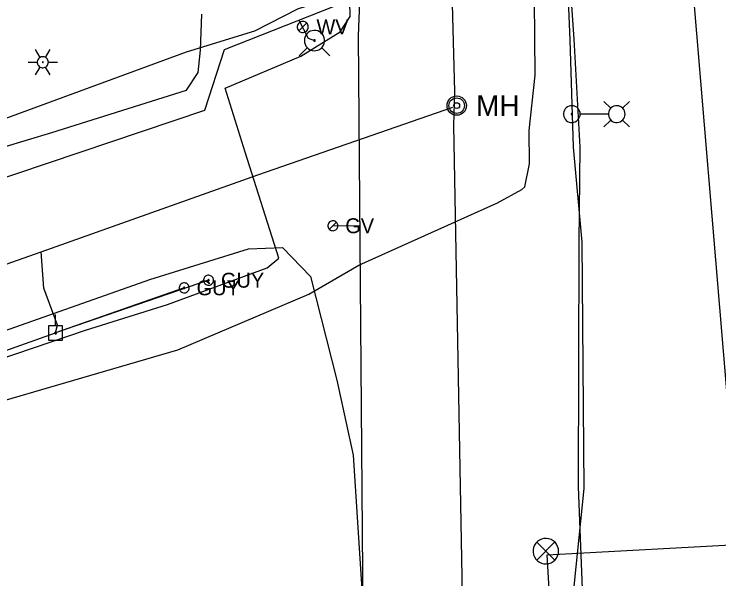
# Model space of a CAD drawing. Extents: x 596028 to 606371, y 330010 to 403088.
# Drawn here: x 604758.9 to 604941.1, y 333688.9 to 333834.7 of the extents above; entities that cross this region are included whole.
import ezdxf

# ---------------------------------------------------------------- set-up
doc = ezdxf.new("R2010")
doc.units = 0
for name, color, linetype in [('Default', 7, 'Continuous'), ('E_FTMS_Conduit', 7, 'Continuous'), ('E_LTG', 7, 'Continuous'), ('E_LTG_CID', 7, 'Continuous'), ('E_UTL_E', 7, 'Continuous'), ('E_UTL_E_UG', 7, 'Continuous'), ('E_UTL_EGuyWire', 7, 'Continuous'), ('E_UTL_EPowerPole', 7, 'Continuous'), ('E_UTL_FO_UG_QWEST', 7, 'Continuous'), ('E_UTL_G', 7, 'Continuous'), ('E_UTL_G_UG', 7, 'Continuous'), ('E_UTL_Overhead', 7, 'Continuous'), ('E_UTL_SAN_UG_MMSD', 7, 'Continuous'), ('E_UTL_T_UG', 7, 'Continuous'), ('E_UTL_W', 7, 'Continuous'), ('E_UTL_W_UG', 7, 'Continuous'), ('E_UTL_WHydrant', 7, 'Continuous')]:
    doc.layers.add(name, color=color, linetype=linetype)

# ---------------------------------------------------------------- blocks, each defined once
blk = doc.blocks.new('MH')
at = {"layer": 'Default'}
for radius in [15.2, 12.2, 4.57]:
    blk.add_circle((0, 0), radius, dxfattribs=at)
blk.add_text('MH', height=32.92, dxfattribs=at).set_placement((30.5, -16.5))

msp = doc.modelspace()

# ---------------------------------------------------------------- linework, layer by layer
at = {"layer": 'E_FTMS_Conduit'}
msp.add_lwpolyline([(604896.64, 333466.11), (604897.17, 333555.99), (604901.76, 333584.15), (604905.09, 333639.3), (604905.9, 333684.1), (604904.77, 333712.67), (604904.93, 333775.72), (604905.22, 333800.4), (604903.67, 333828.24), (604898.91, 333896.44), (604894.79, 333935.39), (604893.25, 333968.09), (604888.86, 334043.3), (604889.85, 334080.96), (604885.17, 334157.03), (604884.79, 334195.8)], dxfattribs=at)
at = {"layer": 'E_LTG'}
for points in [[(604765.66, 333823.55), (604764.47, 333825.61)], [(604767.09, 333823.55), (604768.28, 333825.61)], [(604767.8, 333822.32), (604767.78, 333822.59), (604767.7, 333822.85), (604767.58, 333823.09), (604767.41, 333823.3), (604767.2, 333823.48), (604766.97, 333823.61), (604766.71, 333823.7), (604766.44, 333823.74), (604766.17, 333823.73), (604765.91, 333823.67), (604765.66, 333823.55), (604765.44, 333823.39), (604765.25, 333823.2), (604765.1, 333822.97), (604765, 333822.72), (604764.95, 333822.45), (604764.95, 333822.18), (604765, 333821.91), (604765.1, 333821.66), (604765.25, 333821.43), (604765.44, 333821.24), (604765.66, 333821.08), (604765.91, 333820.96), (604766.17, 333820.9), (604766.44, 333820.89), (604766.71, 333820.93), (604766.97, 333821.02), (604767.2, 333821.15), (604767.41, 333821.33), (604767.58, 333821.54), (604767.7, 333821.78), (604767.78, 333822.04), (604767.8, 333822.32)], [(604767.8, 333822.32), (604767.78, 333822.59), (604767.7, 333822.85), (604767.58, 333823.09), (604767.41, 333823.3), (604767.2, 333823.48), (604766.97, 333823.61), (604766.71, 333823.7), (604766.44, 333823.74), (604766.17, 333823.73), (604765.91, 333823.67), (604765.66, 333823.55), (604765.44, 333823.39), (604765.25, 333823.2), (604765.1, 333822.97), (604765, 333822.72), (604764.95, 333822.45), (604764.95, 333822.18), (604765, 333821.91), (604765.1, 333821.66), (604765.25, 333821.43), (604765.44, 333821.24), (604765.66, 333821.08), (604765.91, 333820.96), (604766.17, 333820.9), (604766.44, 333820.89), (604766.71, 333820.93), (604766.97, 333821.02), (604767.2, 333821.15), (604767.41, 333821.33), (604767.58, 333821.54), (604767.7, 333821.78), (604767.78, 333822.04), (604767.8, 333822.32)], [(604767.8, 333822.32), (604767.78, 333822.59), (604767.7, 333822.85), (604767.58, 333823.09), (604767.41, 333823.3), (604767.2, 333823.48), (604766.97, 333823.61), (604766.71, 333823.7), (604766.44, 333823.74), (604766.17, 333823.73), (604765.91, 333823.67), (604765.66, 333823.55), (604765.44, 333823.39), (604765.25, 333823.2), (604765.1, 333822.97), (604765, 333822.72), (604764.95, 333822.45), (604764.95, 333822.18), (604765, 333821.91), (604765.1, 333821.66), (604765.25, 333821.43), (604765.44, 333821.24), (604765.66, 333821.08), (604765.91, 333820.96), (604766.17, 333820.9), (604766.44, 333820.89), (604766.71, 333820.93), (604766.97, 333821.02), (604767.2, 333821.15), (604767.41, 333821.33), (604767.58, 333821.54), (604767.7, 333821.78), (604767.78, 333822.04), (604767.8, 333822.32)], [(604762.56, 333822.32), (604764.95, 333822.32)], [(604766.49, 333822.32), (604766.49, 333822.34), (604766.48, 333822.36), (604766.47, 333822.38), (604766.46, 333822.4), (604766.44, 333822.41), (604766.42, 333822.42), (604766.4, 333822.43), (604766.38, 333822.43), (604766.36, 333822.43), (604766.34, 333822.43), (604766.31, 333822.42), (604766.3, 333822.4), (604766.28, 333822.39), (604766.27, 333822.37), (604766.26, 333822.35), (604766.26, 333822.33), (604766.26, 333822.3), (604766.26, 333822.28), (604766.27, 333822.26), (604766.28, 333822.24), (604766.3, 333822.23), (604766.31, 333822.21), (604766.34, 333822.2), (604766.36, 333822.2), (604766.38, 333822.2), (604766.4, 333822.2), (604766.42, 333822.21), (604766.44, 333822.22), (604766.46, 333822.23), (604766.47, 333822.25), (604766.48, 333822.27), (604766.49, 333822.29), (604766.49, 333822.32)], [(604767.8, 333822.32), (604770.18, 333822.32)], [(604764.47, 333819.02), (604765.66, 333821.08)], [(604768.28, 333819.02), (604767.09, 333821.08)], [(604905.24, 333808.91), (604905.2, 333809.32), (604905.08, 333809.72), (604904.89, 333810.09), (604904.63, 333810.41), (604904.32, 333810.68), (604903.96, 333810.89), (604903.57, 333811.03), (604903.16, 333811.09), (604902.75, 333811.07), (604902.35, 333810.97), (604901.97, 333810.8), (604901.64, 333810.56), (604901.35, 333810.26), (604901.13, 333809.91), (604900.97, 333809.53), (604900.89, 333809.12), (604900.89, 333808.71), (604900.97, 333808.3), (604901.13, 333807.92), (604901.35, 333807.57), (604901.64, 333807.27), (604901.97, 333807.03), (604902.35, 333806.86), (604902.75, 333806.76), (604903.16, 333806.74), (604903.57, 333806.8), (604903.96, 333806.93), (604904.32, 333807.14), (604904.63, 333807.41), (604904.89, 333807.74), (604905.08, 333808.1), (604905.2, 333808.5), (604905.24, 333808.91)], [(604913.14, 333810.44), (604911.36, 333812.21)], [(604916.84, 333808.91), (604916.8, 333809.32), (604916.68, 333809.72), (604916.49, 333810.09), (604916.24, 333810.41), (604915.93, 333810.68), (604915.57, 333810.89), (604915.18, 333811.03), (604914.77, 333811.09), (604914.35, 333811.07), (604913.95, 333810.97), (604913.58, 333810.8), (604913.24, 333810.56), (604912.95, 333810.26), (604912.73, 333809.91), (604912.58, 333809.53), (604912.5, 333809.12), (604912.5, 333808.71), (604912.58, 333808.3), (604912.73, 333807.92), (604912.95, 333807.57), (604913.24, 333807.27), (604913.58, 333807.03), (604913.95, 333806.86), (604914.35, 333806.76), (604914.77, 333806.74), (604915.18, 333806.8), (604915.57, 333806.93), (604915.93, 333807.14), (604916.24, 333807.41), (604916.49, 333807.74), (604916.68, 333808.1), (604916.8, 333808.5), (604916.84, 333808.91)], [(604916.19, 333810.44), (604917.96, 333812.21)], [(604903.23, 333808.91), (604903.22, 333808.94), (604903.21, 333808.97), (604903.2, 333809), (604903.18, 333809.03), (604903.16, 333809.05), (604903.13, 333809.06), (604903.1, 333809.07), (604903.07, 333809.08), (604903.04, 333809.08), (604903.01, 333809.07), (604902.98, 333809.06), (604902.95, 333809.04), (604902.93, 333809.02), (604902.91, 333808.99), (604902.9, 333808.96), (604902.89, 333808.93), (604902.89, 333808.9), (604902.9, 333808.87), (604902.91, 333808.84), (604902.93, 333808.81), (604902.95, 333808.79), (604902.98, 333808.77), (604903.01, 333808.76), (604903.04, 333808.75), (604903.07, 333808.75), (604903.1, 333808.75), (604903.13, 333808.76), (604903.16, 333808.78), (604903.18, 333808.8), (604903.2, 333808.82), (604903.21, 333808.85), (604903.22, 333808.88), (604903.23, 333808.91)], [(604912.45, 333808.91), (604905.27, 333808.91)], [(604913.14, 333807.39), (604911.36, 333805.61)], [(604916.19, 333807.39), (604917.96, 333805.61)], [(604899.64, 333696.07), (604899.58, 333696.69), (604899.4, 333697.3), (604899.11, 333697.85), (604898.73, 333698.35), (604898.25, 333698.76), (604897.71, 333699.07), (604897.12, 333699.28), (604896.49, 333699.37), (604895.87, 333699.34), (604895.26, 333699.19), (604894.69, 333698.93), (604894.18, 333698.56), (604893.74, 333698.11), (604893.4, 333697.58), (604893.17, 333697), (604893.05, 333696.38), (604893.05, 333695.76), (604893.17, 333695.14), (604893.4, 333694.56), (604893.74, 333694.03), (604894.18, 333693.58), (604894.69, 333693.21), (604895.26, 333692.95), (604895.87, 333692.8), (604896.49, 333692.77), (604897.12, 333692.86), (604897.71, 333693.07), (604898.25, 333693.38), (604898.73, 333693.79), (604899.11, 333694.29), (604899.4, 333694.84), (604899.58, 333695.44), (604899.64, 333696.07)], [(604898.6, 333698.4), (604893.99, 333693.75)], [(604893.99, 333698.36), (604898.64, 333693.7)]]:
    msp.add_lwpolyline(points, dxfattribs=at)
at = {"layer": 'E_LTG_CID'}
for points in [[(604898.66, 333648.41), (604897.89, 333658.49), (604903.28, 333683.61), (604906.21, 333712.23), (604905.7, 333775.82), (604903.51, 333800.38), (604902.62, 333828.09), (604899.81, 333896.26), (604897.48, 333935.5), (604896.01, 333968.2), (604892.28, 334044.57), (604891.28, 334080.98), (604886.48, 334157.87), (604883.68, 334195.04)], [(604898.92, 333656.62), (604896.66, 333695.09), (604950.52, 333698.02), (605007.71, 333704.8), (605014.25, 333704.78), (605016.2, 333704.19)]]:
    msp.add_lwpolyline(points, dxfattribs=at)
at = {"layer": 'E_UTL_E_UG'}
for points in [[(604877.02, 333463.99), (604875.73, 333577.42), (604874.92, 333635.7), (604875.14, 333666.02), (604873.55, 333754.91), (604872.54, 333805.97), (604872.79, 333814.74), (604870.78, 333892.12), (604869.22, 333968.06), (604869.63, 334026.67), (604868.32, 334082.91), (604866.08, 334139.89), (604863.78, 334185.83), (604861.75, 334225.99), (604854.45, 334356.74)], [(604440.14, 333718.83), (604480.42, 333725.03), (604538.85, 333736.02), (604603.87, 333752.62), (604651.09, 333766.43), (604675.97, 333774.58), (604718.55, 333788.33), (604749.73, 333798.5), (604768.73, 333804.21), (604803.48, 333815.07), (604806.49, 333819.63), (604807.09, 333825.4), (604807.44, 333834.72)], [(604769.68, 333752.42), (604770.14, 333754.43), (604766.59, 333763.96), (604765.98, 333773.32), (604821.96, 333793.21), (604872.29, 333810.74)], [(604598.8, 333700.36), (604596.5, 333703.7), (604630.64, 333714.29), (604714.18, 333738.06), (604794.04, 333766.23), (604819.54, 333774.15), (604828.3, 333774.47), (604835.57, 333767), (604842.31, 333740.21), (604846.52, 333720.82)], [(604655.31, 333714.51), (604654.49, 333715.25), (604651.55, 333727.64), (604652.56, 333734.31), (604672.23, 333740.35), (604765.98, 333773.32)], [(604846.52, 333720.82), (604849.87, 333670.16), (604892.6, 333668.93), (604895.79, 333665.31)]]:
    msp.add_lwpolyline(points, dxfattribs=at)
at = {"layer": 'E_UTL_EGuyWire'}
for p in [(604809.19, 333766.03), (604802.9, 333764.05)]:
    msp.add_line(p, (604769.68, 333752.42), dxfattribs=at)
for points in [[(604810.48, 333766.03), (604810.45, 333766.27), (604810.38, 333766.5), (604810.27, 333766.72), (604810.12, 333766.91), (604809.94, 333767.07), (604809.73, 333767.19), (604809.49, 333767.27), (604809.25, 333767.31), (604809.01, 333767.3), (604808.77, 333767.24), (604808.55, 333767.14), (604808.35, 333767), (604808.18, 333766.82), (604808.05, 333766.61), (604807.96, 333766.39), (604807.91, 333766.15), (604807.91, 333765.9), (604807.96, 333765.66), (604808.05, 333765.44), (604808.18, 333765.23), (604808.35, 333765.06), (604808.55, 333764.91), (604808.77, 333764.81), (604809.01, 333764.76), (604809.25, 333764.74), (604809.49, 333764.78), (604809.73, 333764.86), (604809.94, 333764.98), (604810.12, 333765.14), (604810.27, 333765.33), (604810.38, 333765.55), (604810.45, 333765.78), (604810.48, 333766.03)], [(604809.35, 333766.03), (604809.35, 333766.06), (604809.34, 333766.09), (604809.33, 333766.11), (604809.31, 333766.14), (604809.29, 333766.16), (604809.26, 333766.17), (604809.23, 333766.18), (604809.2, 333766.19), (604809.17, 333766.18), (604809.14, 333766.18), (604809.11, 333766.16), (604809.09, 333766.15), (604809.07, 333766.13), (604809.05, 333766.1), (604809.04, 333766.07), (604809.03, 333766.04), (604809.03, 333766.01), (604809.04, 333765.98), (604809.05, 333765.95), (604809.07, 333765.93), (604809.09, 333765.9), (604809.11, 333765.89), (604809.14, 333765.87), (604809.17, 333765.87), (604809.2, 333765.87), (604809.23, 333765.87), (604809.26, 333765.88), (604809.29, 333765.9), (604809.31, 333765.92), (604809.33, 333765.94), (604809.34, 333765.97), (604809.35, 333766), (604809.35, 333766.03)], [(604804.18, 333764.05), (604804.16, 333764.29), (604804.09, 333764.53), (604803.98, 333764.74), (604803.83, 333764.94), (604803.65, 333765.1), (604803.43, 333765.22), (604803.2, 333765.3), (604802.96, 333765.33), (604802.72, 333765.32), (604802.48, 333765.26), (604802.26, 333765.16), (604802.06, 333765.02), (604801.89, 333764.84), (604801.76, 333764.64), (604801.67, 333764.41), (604801.62, 333764.17), (604801.62, 333763.93), (604801.67, 333763.69), (604801.76, 333763.46), (604801.89, 333763.26), (604802.06, 333763.08), (604802.26, 333762.94), (604802.48, 333762.84), (604802.72, 333762.78), (604802.96, 333762.77), (604803.2, 333762.8), (604803.43, 333762.88), (604803.65, 333763.01), (604803.83, 333763.17), (604803.98, 333763.36), (604804.09, 333763.57), (604804.16, 333763.81), (604804.18, 333764.05)], [(604803.06, 333764.05), (604803.06, 333764.08), (604803.05, 333764.11), (604803.04, 333764.14), (604803.02, 333764.16), (604802.99, 333764.18), (604802.97, 333764.2), (604802.94, 333764.21), (604802.91, 333764.21), (604802.88, 333764.21), (604802.85, 333764.2), (604802.82, 333764.19), (604802.8, 333764.17), (604802.77, 333764.15), (604802.76, 333764.12), (604802.75, 333764.1), (604802.74, 333764.07), (604802.74, 333764.04), (604802.75, 333764.01), (604802.76, 333763.98), (604802.77, 333763.95), (604802.8, 333763.93), (604802.82, 333763.91), (604802.85, 333763.9), (604802.88, 333763.89), (604802.91, 333763.89), (604802.94, 333763.9), (604802.97, 333763.91), (604802.99, 333763.92), (604803.02, 333763.94), (604803.04, 333763.96), (604803.05, 333763.99), (604803.06, 333764.02), (604803.06, 333764.05)]]:
    msp.add_lwpolyline(points, dxfattribs=at)
at = {"layer": 'E_UTL_EPowerPole'}
for points in [[(604769.64, 333754.26), (604769.64, 333757.17)], [(604771.49, 333754.26), (604767.8, 333754.26)], [(604767.8, 333754.26), (604767.8, 333750.57)], [(604769.91, 333752.42), (604769.91, 333752.46), (604769.9, 333752.51), (604769.88, 333752.55), (604769.85, 333752.58), (604769.81, 333752.61), (604769.78, 333752.63), (604769.73, 333752.65), (604769.69, 333752.66), (604769.64, 333752.65), (604769.6, 333752.64), (604769.56, 333752.62), (604769.52, 333752.6), (604769.49, 333752.56), (604769.46, 333752.53), (604769.45, 333752.48), (604769.44, 333752.44), (604769.44, 333752.39), (604769.45, 333752.35), (604769.46, 333752.31), (604769.49, 333752.27), (604769.52, 333752.24), (604769.56, 333752.21), (604769.6, 333752.19), (604769.64, 333752.18), (604769.69, 333752.18), (604769.73, 333752.19), (604769.78, 333752.2), (604769.81, 333752.22), (604769.85, 333752.25), (604769.88, 333752.29), (604769.9, 333752.33), (604769.91, 333752.37), (604769.91, 333752.42)], [(604771.49, 333750.57), (604771.49, 333754.26)], [(604767.8, 333750.57), (604771.49, 333750.57)]]:
    msp.add_lwpolyline(points, dxfattribs=at)
at = {"layer": 'E_UTL_FO_UG_QWEST'}
msp.add_lwpolyline([(604064.36, 333597.95), (604125.52, 333607.24), (604222.69, 333622.89), (604294.58, 333635.82), (604348.76, 333642.01), (604429.81, 333649.86), (604519.71, 333664), (604602.19, 333686.85), (604652.71, 333705.68), (604723.21, 333725.29), (604801.25, 333748.09), (604835.09, 333762.42), (604848.03, 333769.94), (604883.85, 333785.99), (604890.17, 333789.47), (604890.94, 333790.11), (604892.16, 333796.08), (604892.06, 333804.65), (604893.55, 333818.96), (604893.11, 333877.27), (604889.73, 333952.96), (604886.58, 334030.08), (604884.67, 334105.68), (604880.28, 334183.13)], dxfattribs=at)
at = {"layer": 'E_UTL_G'}
for points in [[(604842.6, 333780.09), (604842.58, 333780.33), (604842.51, 333780.57), (604842.4, 333780.78), (604842.25, 333780.97), (604842.07, 333781.13), (604841.85, 333781.26), (604841.62, 333781.34), (604841.38, 333781.37), (604841.14, 333781.36), (604840.9, 333781.3), (604840.68, 333781.2), (604840.48, 333781.06), (604840.31, 333780.88), (604840.18, 333780.68), (604840.09, 333780.45), (604840.04, 333780.21), (604840.04, 333779.97), (604840.09, 333779.73), (604840.18, 333779.5), (604840.31, 333779.3), (604840.48, 333779.12), (604840.68, 333778.98), (604840.9, 333778.88), (604841.14, 333778.82), (604841.38, 333778.81), (604841.62, 333778.84), (604841.85, 333778.92), (604842.07, 333779.04), (604842.25, 333779.2), (604842.4, 333779.4), (604842.51, 333779.61), (604842.58, 333779.85), (604842.6, 333780.09)], [(604840.41, 333779.18), (604842.23, 333781)]]:
    msp.add_lwpolyline(points, dxfattribs=at)
at = {"layer": 'E_UTL_G_UG'}
for points in [[(604847.97, 333829.11), (604848.35, 333840.17), (604848.14, 333875.54), (604848.22, 333961.6), (604847.47, 334017.45), (604847.16, 334022.52)], [(604716.26, 333795.51), (604746.45, 333804.07), (604803.5, 333825.03), (604821.12, 333830.43), (604832.44, 333836.15), (604844.53, 333839.78), (604848.34, 333839.76)], [(604849.85, 333594.59), (604847.97, 333829.11)], [(604841.32, 333780.09), (604848.36, 333780.15)]]:
    msp.add_lwpolyline(points, dxfattribs=at)
at = {"layer": 'E_UTL_Overhead'}
msp.add_lwpolyline([(604271.13, 333669.29), (604434.72, 333660.07), (604570.4, 333692.06), (604598.8, 333700.36), (604662.24, 333716.27), (604680.63, 333720.84), (604769.68, 333752.42)], dxfattribs=at)
at = {"layer": 'E_UTL_SAN_UG_MMSD'}
msp.add_lwpolyline([(604978.83, 333311.92), (604918.55, 334029.79), (604889.58, 334663.41)], dxfattribs=at)
at = {"layer": 'E_UTL_T_UG'}
msp.add_lwpolyline([(604287.56, 333667.46), (604321.18, 333666.93), (604440.94, 333666.46), (604493.47, 333670.08), (604529.7, 333676.11), (604555.97, 333682.92), (604653.39, 333710.18), (604723.28, 333734.82), (604777.43, 333753.12), (604798.61, 333759.72), (604824.33, 333769.22), (604827.36, 333771.7), (604818.65, 333799.13), (604813.51, 333815.63), (604833.03, 333823.91), (604843.16, 333830.13), (604845.76, 333834.11), (604845.18, 333862.78), (604844.73, 333915.07), (604844.08, 333962.32)], dxfattribs=at)
at = {"layer": 'E_UTL_W'}
for points in [[(604834.96, 333831.42), (604834.93, 333831.69), (604834.85, 333831.95), (604834.73, 333832.19), (604834.56, 333832.41), (604834.36, 333832.58), (604834.12, 333832.72), (604833.87, 333832.81), (604833.6, 333832.85), (604833.33, 333832.83), (604833.06, 333832.77), (604832.82, 333832.66), (604832.6, 333832.5), (604832.41, 333832.3), (604832.26, 333832.08), (604832.16, 333831.82), (604832.11, 333831.56), (604832.11, 333831.29), (604832.16, 333831.02), (604832.26, 333830.77), (604832.41, 333830.54), (604832.6, 333830.34), (604832.82, 333830.19), (604833.06, 333830.07), (604833.33, 333830.01), (604833.6, 333830), (604833.87, 333830.04), (604834.12, 333830.13), (604834.36, 333830.26), (604834.56, 333830.44), (604834.73, 333830.65), (604834.85, 333830.89), (604834.93, 333831.15), (604834.96, 333831.42)], [(604832.52, 333830.41), (604834.54, 333832.43)]]:
    msp.add_lwpolyline(points, dxfattribs=at)
at = {"layer": 'E_UTL_W_UG'}
for points in [[(604515.23, 333705.55), (604537.69, 333723.74), (604678.54, 333766.26), (604808.21, 333809.92), (604813.3, 333825.61), (604848.02, 333839.34), (604848.13, 333846.41)], [(604832.48, 333833.2), (604834.94, 333828.5), (604836.58, 333827.91)]]:
    msp.add_lwpolyline(points, dxfattribs=at)
at = {"layer": 'E_UTL_WHydrant'}
for points in [[(604833.96, 333827.91), (604834, 333827.41), (604834.15, 333826.94), (604834.37, 333826.49), (604834.68, 333826.1), (604835.06, 333825.77), (604835.49, 333825.53), (604835.96, 333825.36), (604836.46, 333825.29), (604836.95, 333825.31), (604837.44, 333825.43), (604837.89, 333825.64), (604838.3, 333825.93), (604838.64, 333826.29), (604838.91, 333826.71), (604839.1, 333827.17), (604839.19, 333827.66), (604839.19, 333828.16), (604839.1, 333828.65), (604838.91, 333829.11), (604838.64, 333829.53), (604838.3, 333829.89), (604837.89, 333830.18), (604837.44, 333830.39), (604836.95, 333830.51), (604836.46, 333830.53), (604835.96, 333830.46), (604835.49, 333830.3), (604835.06, 333830.05), (604834.68, 333829.72), (604834.37, 333829.33), (604834.15, 333828.89), (604834, 333828.41), (604833.96, 333827.91)], [(604836.38, 333827.91), (604836.38, 333827.87), (604836.39, 333827.84), (604836.41, 333827.8), (604836.43, 333827.77), (604836.46, 333827.75), (604836.5, 333827.73), (604836.53, 333827.72), (604836.57, 333827.71), (604836.61, 333827.71), (604836.65, 333827.72), (604836.68, 333827.74), (604836.71, 333827.76), (604836.74, 333827.79), (604836.76, 333827.82), (604836.77, 333827.85), (604836.78, 333827.89), (604836.78, 333827.93), (604836.77, 333827.97), (604836.76, 333828), (604836.74, 333828.04), (604836.71, 333828.06), (604836.68, 333828.08), (604836.65, 333828.1), (604836.61, 333828.11), (604836.57, 333828.11), (604836.53, 333828.11), (604836.5, 333828.09), (604836.46, 333828.07), (604836.43, 333828.05), (604836.41, 333828.02), (604836.39, 333827.99), (604836.38, 333827.95), (604836.38, 333827.91)], [(604834.74, 333826.08), (604832.6, 333823.93)], [(604838.41, 333826.08), (604840.56, 333823.93)]]:
    msp.add_lwpolyline(points, dxfattribs=at)

# ---------------------------------------------------------------- block references
at = {"layer": 'E_UTL_E', "xscale": 0.16404166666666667, "yscale": 0.16404166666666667}
msp.add_blockref('MH', (604873.32, 333811.11), dxfattribs=at)

# ---------------------------------------------------------------- texts
at = {"layer": 'E_UTL_EGuyWire'}
for p in [(604812.4, 333764.1), (604806.11, 333762.13)]:
    msp.add_text('GUY', height=3.85, dxfattribs=at).set_placement(p)
at = {"layer": 'E_UTL_G'}
msp.add_text('GV', height=3.85, dxfattribs=at).set_placement((604844.53, 333778.16))
at = {"layer": 'E_UTL_W'}
msp.add_text('WV', height=3.85, dxfattribs=at).set_placement((604837.09, 333829.5))

doc.saveas('drawing.dxf')
